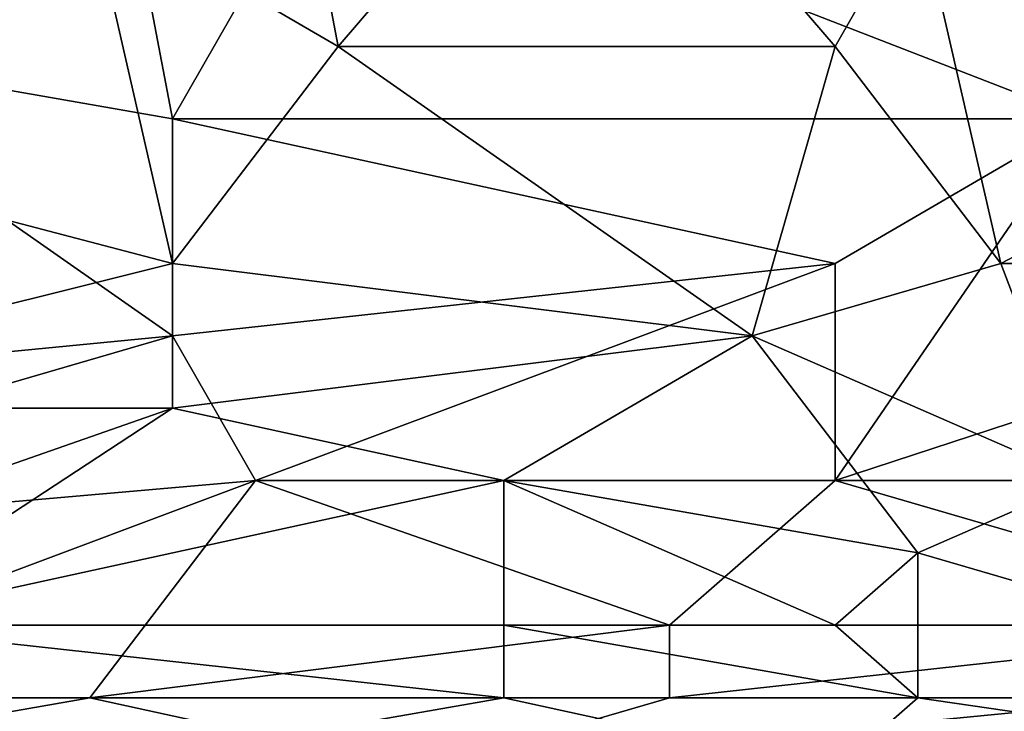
# Model space of a CAD drawing. Extents: x -161 to 11, y -10 to 160.
# Tile 310 of 499: x 0.6496 to 0.7027, y -0.3087 to -0.2714. Entities that reach past the tile are written whole.
import ezdxf

# ---------------------------------------------------------------- set-up
doc = ezdxf.new("R2010")
doc.units = 0
doc.header["$MEASUREMENT"] = 0
doc.layers.get('0').update_dxf_attribs({"linetype": 'CONTINUOUS'})

msp = doc.modelspace()

# ---------------------------------------------------------------- linework, layer by layer
for points in [[(0.66675, -0.272838, 0.387922), (0.662279, -0.249401, 0.392033), (0.653337, -0.265026, 0.389279)], [(0.662279, -0.249401, 0.392033), (0.66675, -0.272838, 0.387922), (0.680164, -0.257213, 0.390821)], [(0.635453, -0.272838, 0.266542), (0.62204, -0.253307, 0.267014), (0.653337, -0.253307, 0.267129)], [(0.635453, -0.272838, 0.266542), (0.653337, -0.253307, 0.267129), (0.657808, -0.276745, 0.266493)], [(0.66675, -0.26112, 0.266982), (0.657808, -0.276745, 0.266493), (0.653337, -0.253307, 0.267129)], [(0.724874, -0.272838, 0.388266), (0.70699, -0.253307, 0.391604), (0.698048, -0.265026, 0.389514)], [(0.626511, -0.257213, 0.390453), (0.613098, -0.272838, 0.387543), (0.653337, -0.265026, 0.389279)], [(0.693577, -0.272838, 0.388091), (0.680164, -0.257213, 0.390821), (0.66675, -0.272838, 0.387922)], [(0.66675, -0.26112, 0.266982), (0.711461, -0.257213, 0.267247), (0.70699, -0.276745, 0.26664)], [(0.680164, -0.257213, 0.390821), (0.693577, -0.272838, 0.388091), (0.698048, -0.265026, 0.389514)], [(0.70699, -0.276745, 0.26664), (0.657808, -0.276745, 0.266493), (0.66675, -0.26112, 0.266982)], [(0.657808, -0.284557, 0.385686), (0.653337, -0.265026, 0.389279), (0.613098, -0.272838, 0.387543)], [(0.653337, -0.265026, 0.389279), (0.657808, -0.284557, 0.385686), (0.66675, -0.272838, 0.387922)], [(0.698048, -0.265026, 0.389514), (0.693577, -0.272838, 0.388091), (0.702519, -0.284557, 0.385953)], [(0.698048, -0.265026, 0.389514), (0.702519, -0.284557, 0.385953), (0.724874, -0.272838, 0.388266)], [(0.613098, -0.272838, 0.387543), (0.626511, -0.29237, 0.383961), (0.657808, -0.284557, 0.385686)], [(0.657808, -0.288463, 0.266109), (0.617569, -0.29237, 0.265874), (0.635453, -0.272838, 0.266542)], [(0.657808, -0.276745, 0.266493), (0.657808, -0.288463, 0.266109), (0.635453, -0.272838, 0.266542)], [(0.689106, -0.288463, 0.38514), (0.66675, -0.272838, 0.387922), (0.657808, -0.284557, 0.385686)], [(0.66675, -0.272838, 0.387922), (0.689106, -0.288463, 0.38514), (0.693577, -0.272838, 0.388091)], [(0.693577, -0.272838, 0.388091), (0.689106, -0.288463, 0.38514), (0.702519, -0.284557, 0.385953)], [(0.724874, -0.284557, 0.38608), (0.724874, -0.272838, 0.388266), (0.702519, -0.284557, 0.385953)], [(0.70699, -0.276745, 0.26664), (0.693577, -0.284557, 0.266335), (0.657808, -0.276745, 0.266493)], [(0.693577, -0.284557, 0.266335), (0.657808, -0.288463, 0.266109), (0.657808, -0.276745, 0.266493)], [(0.729345, -0.284557, 0.26636), (0.693577, -0.296276, 0.265823), (0.70699, -0.276745, 0.26664)], [(0.693577, -0.296276, 0.265823), (0.693577, -0.284557, 0.266335), (0.70699, -0.276745, 0.26664)], [(0.657808, -0.29237, 0.384138), (0.657808, -0.284557, 0.385686), (0.626511, -0.29237, 0.383961)], [(0.662279, -0.296276, 0.265798), (0.657808, -0.288463, 0.266109), (0.693577, -0.284557, 0.266335)], [(0.657808, -0.284557, 0.385686), (0.657808, -0.29237, 0.384138), (0.689106, -0.288463, 0.38514)], [(0.693577, -0.284557, 0.266335), (0.693577, -0.296276, 0.265823), (0.662279, -0.296276, 0.265798)], [(0.70699, -0.296276, 0.383607), (0.702519, -0.284557, 0.385953), (0.689106, -0.288463, 0.38514)], [(0.693577, -0.296276, 0.265823), (0.729345, -0.284557, 0.26636), (0.720403, -0.296276, 0.265811)], [(0.702519, -0.284557, 0.385953), (0.70699, -0.296276, 0.383607), (0.724874, -0.284557, 0.38608)], [(0.657808, -0.288463, 0.266109), (0.662279, -0.296276, 0.265798), (0.617569, -0.300182, 0.265516)], [(0.617569, -0.300182, 0.265516), (0.617569, -0.29237, 0.265874), (0.657808, -0.288463, 0.266109)], [(0.675692, -0.296276, 0.383416), (0.689106, -0.288463, 0.38514), (0.657808, -0.29237, 0.384138)], [(0.675692, -0.296276, 0.383416), (0.698048, -0.300182, 0.382683), (0.689106, -0.288463, 0.38514)], [(0.689106, -0.288463, 0.38514), (0.698048, -0.300182, 0.382683), (0.70699, -0.296276, 0.383607)], [(0.626511, -0.29237, 0.383961), (0.635453, -0.300182, 0.382357), (0.657808, -0.29237, 0.384138)], [(0.639924, -0.304088, 0.38144), (0.657808, -0.29237, 0.384138), (0.635453, -0.300182, 0.382357)], [(0.639924, -0.304088, 0.38144), (0.675692, -0.296276, 0.383416), (0.657808, -0.29237, 0.384138)], [(0.662279, -0.296276, 0.265798), (0.630982, -0.307995, 0.265135), (0.617569, -0.300182, 0.265516)], [(0.630982, -0.307995, 0.265135), (0.662279, -0.296276, 0.265798), (0.653337, -0.307995, 0.265162)], [(0.675692, -0.304088, 0.381584), (0.675692, -0.296276, 0.383416), (0.639924, -0.304088, 0.38144)], [(0.684635, -0.304088, 0.265347), (0.653337, -0.307995, 0.265162), (0.662279, -0.296276, 0.265798)], [(0.662279, -0.296276, 0.265798), (0.693577, -0.296276, 0.265823), (0.684635, -0.304088, 0.265347)], [(0.693577, -0.304088, 0.381694), (0.698048, -0.300182, 0.382683), (0.675692, -0.296276, 0.383416)], [(0.693577, -0.304088, 0.381694), (0.675692, -0.296276, 0.383416), (0.675692, -0.304088, 0.381584)], [(0.684635, -0.304088, 0.265347), (0.693577, -0.296276, 0.265823), (0.720403, -0.304088, 0.265336)], [(0.720403, -0.296276, 0.265811), (0.720403, -0.304088, 0.265336), (0.693577, -0.296276, 0.265823)], [(0.724874, -0.307995, 0.380858), (0.70699, -0.296276, 0.383607), (0.698048, -0.300182, 0.382683)], [(0.693577, -0.304088, 0.381694), (0.698048, -0.307995, 0.380726), (0.698048, -0.300182, 0.382683)], [(0.724874, -0.307995, 0.380858), (0.698048, -0.300182, 0.382683), (0.698048, -0.307995, 0.380726)], [(0.675692, -0.307995, 0.380554), (0.639924, -0.304088, 0.38144), (0.639924, -0.307995, 0.380425)], [(0.639924, -0.304088, 0.38144), (0.675692, -0.307995, 0.380554), (0.675692, -0.304088, 0.381584)], [(0.684635, -0.304088, 0.265347), (0.684635, -0.307995, 0.265186), (0.653337, -0.307995, 0.265162)], [(0.698048, -0.307995, 0.380726), (0.693577, -0.304088, 0.381694), (0.675692, -0.304088, 0.381584)], [(0.698048, -0.307995, 0.380726), (0.675692, -0.304088, 0.381584), (0.675692, -0.307995, 0.380554)], [(0.711461, -0.307995, 0.265179), (0.684635, -0.307995, 0.265186), (0.720403, -0.304088, 0.265336)], [(0.720403, -0.304088, 0.265336), (0.684635, -0.307995, 0.265186), (0.684635, -0.304088, 0.265347)], [(0.653337, -0.307995, 0.265162), (0.671221, -0.311901, 0.265237), (0.630982, -0.311901, 0.265186)], [(0.653337, -0.307995, 0.265162), (0.630982, -0.311901, 0.265186), (0.630982, -0.307995, 0.265135)], [(0.635453, -0.311901, 0.379224), (0.653337, -0.311901, 0.379291), (0.639924, -0.307995, 0.380425)], [(0.675692, -0.307995, 0.380554), (0.639924, -0.307995, 0.380425), (0.653337, -0.311901, 0.379291)], [(0.653337, -0.311901, 0.379291), (0.693577, -0.311901, 0.37947), (0.675692, -0.307995, 0.380554)], [(0.671221, -0.311901, 0.265237), (0.653337, -0.307995, 0.265162), (0.684635, -0.307995, 0.265186)], [(0.711461, -0.307995, 0.265179), (0.711461, -0.311901, 0.26521), (0.671221, -0.311901, 0.265237)], [(0.711461, -0.307995, 0.265179), (0.671221, -0.311901, 0.265237), (0.684635, -0.307995, 0.265186)], [(0.675692, -0.307995, 0.380554), (0.693577, -0.311901, 0.37947), (0.698048, -0.307995, 0.380726)], [(0.724874, -0.311901, 0.379712), (0.698048, -0.307995, 0.380726), (0.693577, -0.311901, 0.37947)], [(0.724874, -0.311901, 0.379712), (0.724874, -0.307995, 0.380858), (0.698048, -0.307995, 0.380726)]]:
    msp.add_3dface(points)

doc.saveas('drawing.dxf')
